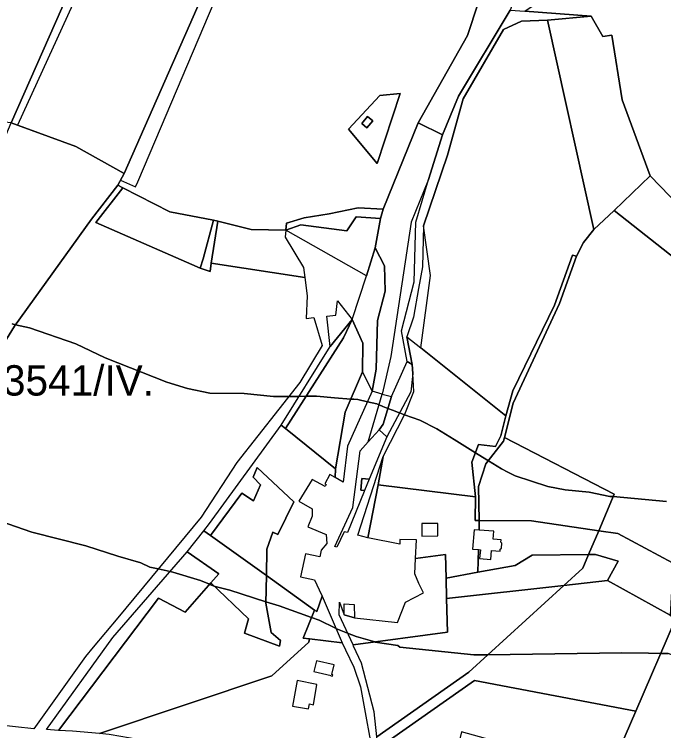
# Model space of a CAD drawing. Extents: x -477304 to -465429, y -1159113 to -1149210.
# Drawn here: x -471355.6 to -471034.6, y -1153582 to -1153227.7 of the extents above; entities that cross this region are included whole.
import ezdxf

# ---------------------------------------------------------------- set-up
doc = ezdxf.new("R2010")
doc.units = 0
for name, color, linetype in [('BPEJ_s', 7, 'Continuous'), ('PUPFL_s', 7, 'Continuous'), ('trav_porost_s', 7, 'Continuous'), ('zahrada_s', 7, 'Continuous')]:
    doc.layers.add(name, color=color, linetype=linetype)

msp = doc.modelspace()

# ---------------------------------------------------------------- linework, layer by layer
at = {"layer": 'BPEJ_s'}
for points in [[(-471287.83, -1153137.48), (-471354.11, -1153282.53), (-471325.24, -1153293.04), (-471301.38, -1153306.43), (-471303.09, -1153309.67), (-471295.75, -1153313.01), (-471294.64, -1153310.5), (-471291.24, -1153302.85), (-471243.4, -1153189.78)], [(-471287.83, -1153137.48), (-471354.11, -1153282.53), (-471325.24, -1153293.04), (-471301.38, -1153306.43), (-471303.09, -1153309.67), (-471295.75, -1153313.01), (-471294.64, -1153310.5), (-471291.24, -1153302.85), (-471243.4, -1153189.78)], [(-471356.7, -1153380.85), (-471354.98, -1153381.24), (-471348.2, -1153382.77), (-471325.25, -1153390.63), (-471310.79, -1153397.65), (-471280.18, -1153409.55), (-471269.98, -1153412.74), (-471258.93, -1153415.08), (-471241.92, -1153415.29), (-471227.47, -1153416.78), (-471219.84, -1153416.7), (-471214.81, -1153416.65), (-471211.4, -1153416.62), (-471208.73, -1153416.59), (-471206.22, -1153416.56), (-471197.32, -1153417.3), (-471189.26, -1153417.98), (-471187.71, -1153418.11), (-471185.81, -1153418.26), (-471181.07, -1153419.34), (-471176.46, -1153420.39), (-471175.28, -1153420.86), (-471173.38, -1153421.61), (-471170.89, -1153422.59), (-471168.21, -1153423.66), (-471165.38, -1153424.78), (-471165.23, -1153424.83), (-471165.14, -1153424.86), (-471162.69, -1153425.75), (-471155.2, -1153428.47), (-471146.7, -1153432.72), (-471138.24, -1153437.93), (-471127.67, -1153444.5), (-471126.23, -1153445.39), (-471121.27, -1153448.47), (-471114.82, -1153452.48), (-471111.6, -1153454.1), (-471108.02, -1153455.89), (-471091.86, -1153461.2), (-471083.36, -1153462.9), (-471071.46, -1153463.96), (-471061.26, -1153466.09), (-471060.55, -1153466.15), (-471059.55, -1153466.24), (-471033.2, -1153468.64)], [(-471033.2, -1153468.64), (-471059.55, -1153466.24), (-471060.55, -1153466.15), (-471061.26, -1153466.09), (-471071.46, -1153463.96), (-471083.36, -1153462.9), (-471091.86, -1153461.2), (-471108.02, -1153455.89), (-471111.6, -1153454.1), (-471114.82, -1153452.48), (-471121.27, -1153448.47), (-471126.23, -1153445.39), (-471127.67, -1153444.5), (-471138.24, -1153437.93), (-471146.7, -1153432.72), (-471155.2, -1153428.47), (-471162.69, -1153425.75), (-471165.14, -1153424.86), (-471165.23, -1153424.83), (-471165.38, -1153424.78), (-471168.21, -1153423.66), (-471170.89, -1153422.59), (-471173.38, -1153421.61), (-471175.28, -1153420.86), (-471176.46, -1153420.39), (-471181.07, -1153419.34), (-471185.81, -1153418.26), (-471187.71, -1153418.11), (-471189.26, -1153417.98), (-471197.32, -1153417.3), (-471206.22, -1153416.56), (-471208.73, -1153416.59), (-471211.4, -1153416.62), (-471214.81, -1153416.65), (-471219.84, -1153416.7), (-471227.47, -1153416.78), (-471241.92, -1153415.29), (-471258.93, -1153415.08), (-471269.98, -1153412.74), (-471280.18, -1153409.55), (-471310.79, -1153397.65), (-471325.25, -1153390.63), (-471348.2, -1153382.77), (-471354.98, -1153381.24), (-471356.7, -1153380.85)], [(-471166, -1153539.88), (-471166.05, -1153539.84), (-471177.31, -1153538.14), (-471177.44, -1153538.1), (-471186.66, -1153535.38), (-471190.88, -1153533.71), (-471196.66, -1153531.42), (-471196.86, -1153531.34), (-471204.94, -1153527.3), (-471208.67, -1153525.98), (-471224.71, -1153520.29), (-471231.22, -1153518.19), (-471249.15, -1153512.42), (-471256.38, -1153510.72), (-471256.47, -1153510.68), (-471258.17, -1153509.99), (-471259.14, -1153509.59), (-471263.6, -1153507.75), (-471277.21, -1153503.5), (-471278.59, -1153503.22), (-471284.52, -1153502.01), (-471288.68, -1153501.16), (-471293.15, -1153499.03), (-471304.48, -1153495.62), (-471320.36, -1153490.53), (-471346.92, -1153483.73), (-471362.65, -1153478.42)], [(-471362.65, -1153478.42), (-471346.92, -1153483.73), (-471320.36, -1153490.53), (-471304.48, -1153495.62), (-471293.15, -1153499.03), (-471288.68, -1153501.16), (-471284.52, -1153502.01), (-471278.59, -1153503.22), (-471277.21, -1153503.5), (-471263.6, -1153507.75), (-471259.14, -1153509.59), (-471258.17, -1153509.99), (-471256.47, -1153510.68), (-471256.38, -1153510.72), (-471249.15, -1153512.42), (-471231.22, -1153518.19), (-471224.71, -1153520.29), (-471208.67, -1153525.98), (-471204.94, -1153527.3), (-471196.86, -1153531.34), (-471196.66, -1153531.42), (-471190.88, -1153533.71), (-471186.66, -1153535.38), (-471177.44, -1153538.1), (-471177.31, -1153538.14), (-471166.05, -1153539.84), (-471166, -1153539.88), (-471164.98, -1153540.69), (-471128.42, -1153544.52), (-471121.51, -1153544.42), (-471055.31, -1153543.46), (-471042.08, -1153543.7), (-471036.13, -1153543.81), (-471032.35, -1153543.88)], [(-470892.98, -1153582.02), (-470903.32, -1153578.02), (-470904.07, -1153577.72), (-470908.6, -1153575.94), (-470916.37, -1153572.89), (-470923.1, -1153570.24), (-470934.99, -1153566.58), (-470945.2, -1153563.44), (-470954.56, -1153559.61), (-470961.83, -1153557.84), (-470970.28, -1153555.78), (-470981.56, -1153552.2), (-470988.35, -1153550.05), (-471008.55, -1153546.43), (-471025.55, -1153544.31), (-471029.8, -1153544.73), (-471032.35, -1153543.88), (-471036.13, -1153543.81), (-471042.08, -1153543.7), (-471055.31, -1153543.46), (-471121.51, -1153544.42), (-471128.42, -1153544.52), (-471164.98, -1153540.69), (-471166, -1153539.88)]]:
    msp.add_lwpolyline(points, dxfattribs=at)
at = {"layer": 'PUPFL_s'}
for points in [[(-471409.89, -1153267.73), (-471426.91, -1153262.6), (-471423.5, -1153257.84), (-471402.08, -1153216.79), (-471372.01, -1153159.16), (-471315.52, -1153041.03), (-471294.63, -1153003.13), (-471264.54, -1152966.34), (-471214.89, -1152925.22), (-471198.11, -1152926.89), (-471204.44, -1152941.64), (-471221.92, -1152935.3), (-471254.14, -1152964.53), (-471262.23, -1152973.49), (-471251.68, -1152988.09), (-471245.66, -1152992.76), (-471238.5, -1152992.21), (-471222.85, -1152979.43), (-471255.18, -1153050.37), (-471357.15, -1153281.42), (-471373.03, -1153279.7)], [(-471194.45, -1152947.23), (-471200.24, -1152943.24), (-471204.44, -1152941.64), (-471198.11, -1152926.89), (-471171.11, -1152930.79), (-471137.87, -1152929.59), (-471199.82, -1153071.95), (-471240.98, -1153169.33), (-471301.38, -1153306.43), (-471325.24, -1153293.04), (-471357.15, -1153281.42), (-471255.18, -1153050.37), (-471222.85, -1152979.43), (-471191.97, -1152958.2), (-471189.7, -1152956.54)], [(-471137.87, -1152929.59), (-471080.06, -1152933.56), (-471037.74, -1152936.62), (-471075.42, -1153015.76), (-471082.14, -1153052.85), (-471109.1, -1153139), (-471121.03, -1153206.14), (-471131.56, -1153238.13), (-471156.05, -1153281.4), (-471173.28, -1153324.02), (-471185.69, -1153323.37), (-471200.02, -1153326.37), (-471212.28, -1153328.33), (-471221.03, -1153330.98), (-471221.42, -1153334.41), (-471238.56, -1153334.06), (-471255.03, -1153330.06), (-471257.09, -1153329.56), (-471278.8, -1153325.32), (-471302.04, -1153313.54), (-471304.47, -1153312.29), (-471301.38, -1153306.43), (-471240.98, -1153169.33), (-471199.82, -1153071.95)], [(-471136.08, -1153268.16), (-471143.88, -1153287.33), (-471156.05, -1153281.4), (-471131.56, -1153238.13), (-471121.03, -1153206.14), (-471109.1, -1153139), (-471082.14, -1153052.85), (-471078.45, -1153106.74), (-471080.74, -1153146.34), (-471110.41, -1153225.62)], [(-470967.2, -1153375.36), (-470983.73, -1153360.94), (-471016.97, -1153332.68), (-471041.2, -1153307.64), (-471055.06, -1153270.06), (-471060.26, -1153238), (-471064.65, -1153238.69), (-471070.5, -1153228.65), (-471103.27, -1153226.17), (-471024.12, -1153172.79), (-470943, -1153118.09), (-470869.02, -1153068.2), (-470872.99, -1153108.01), (-470902, -1153102.67), (-470916.66, -1153189.8), (-470883.11, -1153197.11), (-470885.06, -1153222.76), (-470909.7, -1153273.77), (-470937.4, -1153325.13), (-470961.31, -1153376.59), (-470962.57, -1153379.31)], [(-471158.95, -1153400.81), (-471161.48, -1153399.39), (-471164.24, -1153384.24), (-471157.94, -1153360.03), (-471157.18, -1153330.48), (-471150.93, -1153309.48), (-471143.88, -1153287.33), (-471136.08, -1153268.16), (-471110.41, -1153225.62), (-471103.27, -1153226.17), (-471070.5, -1153228.65), (-471091.97, -1153230.67), (-471104.88, -1153231.15), (-471113.75, -1153235.21), (-471133.75, -1153269.59), (-471141.53, -1153297.3), (-471153.26, -1153332.25), (-471153.87, -1153352.54), (-471155.75, -1153363.3), (-471158.23, -1153377.45), (-471161.5, -1153387.25)], [(-471059.1, -1153324.69), (-471069.07, -1153334.08), (-471091.97, -1153230.67), (-471070.5, -1153228.65), (-471064.65, -1153238.69), (-471060.26, -1153238), (-471055.06, -1153270.06), (-471041.2, -1153307.64)], [(-471164.94, -1153266.94), (-471174.92, -1153267.93), (-471190.46, -1153284.55), (-471176.25, -1153301.5)], [(-471190.46, -1153284.55), (-471174.92, -1153267.93), (-471164.94, -1153266.94), (-471176.25, -1153301.5)], [(-471181, -1153278.25), (-471178.46, -1153280.35), (-471181.31, -1153283.79), (-471183.85, -1153281.69)], [(-471181, -1153278.25), (-471183.85, -1153281.69), (-471181.31, -1153283.79), (-471178.46, -1153280.35)], [(-471172.6, -1153352.07), (-471177.29, -1153343.27), (-471174.64, -1153328.76), (-471173.28, -1153324.02), (-471156.05, -1153281.4), (-471143.88, -1153287.33), (-471150.93, -1153309.48), (-471159.45, -1153330.49), (-471169.43, -1153396.86), (-471173.71, -1153415.61), (-471178.71, -1153414.03), (-471176.69, -1153403.14), (-471176.14, -1153379.16), (-471172.33, -1153364.55)], [(-471025.43, -1153351.3), (-471059.1, -1153324.69), (-471041.2, -1153307.64), (-471016.97, -1153332.68), (-470983.73, -1153360.94), (-470967.2, -1153375.36), (-470991.39, -1153365.55)], [(-471315.32, -1153330.72), (-471302.04, -1153313.54), (-471278.8, -1153325.32), (-471257.09, -1153329.56), (-471262.26, -1153348.61), (-471263.69, -1153353.3), (-471267.92, -1153351.49)], [(-471200.02, -1153326.37), (-471185.69, -1153323.37), (-471173.28, -1153324.02), (-471174.64, -1153328.76), (-471186.63, -1153327.82), (-471191.31, -1153334.77), (-471213.95, -1153331.88), (-471221.42, -1153334.41), (-471221.03, -1153330.98), (-471212.28, -1153328.33)], [(-471257.09, -1153329.56), (-471255.03, -1153330.06), (-471258.24, -1153350.78), (-471258.88, -1153354.95), (-471263.69, -1153353.3), (-471262.26, -1153348.61)], [(-471221.68, -1153337.98), (-471212.59, -1153352.9), (-471211.97, -1153357.93), (-471258.24, -1153350.78), (-471255.03, -1153330.06), (-471238.56, -1153334.06), (-471221.42, -1153334.41)], [(-471191.31, -1153334.77), (-471186.63, -1153327.82), (-471174.64, -1153328.76), (-471177.29, -1153343.27), (-471181.56, -1153356.99), (-471221.42, -1153334.41), (-471213.95, -1153331.88)]]:
    msp.add_lwpolyline(points, close=True, dxfattribs=at)
at = {"layer": 'trav_porost_s'}
for points in [[(-471133.75, -1153269.59), (-471113.75, -1153235.21), (-471104.88, -1153231.15), (-471091.97, -1153230.67), (-471069.07, -1153334.08), (-471074.24, -1153340.61), (-471077.77, -1153347.33), (-471079.74, -1153346.86), (-471088.63, -1153371.47), (-471109.25, -1153413.93), (-471112.7, -1153426.28), (-471154.66, -1153392.72), (-471149.87, -1153356.83), (-471153.26, -1153332.25), (-471141.53, -1153297.3)], [(-471433.53, -1153504.44), (-471456.34, -1153493.54), (-471458.64, -1153492.44), (-471439.9, -1153451.73), (-471416.31, -1153405.66), (-471394.28, -1153366.92), (-471376.39, -1153335.46), (-471370.98, -1153317.75), (-471364.25, -1153308.54), (-471367.86, -1153306.78), (-471359.78, -1153287.64), (-471357.15, -1153281.42), (-471325.24, -1153293.04), (-471301.38, -1153306.43), (-471304.47, -1153312.29), (-471317.48, -1153329.04), (-471355.52, -1153382), (-471379.7, -1153420.99), (-471432.64, -1153504.88)], [(-471074.24, -1153340.61), (-471069.07, -1153334.08), (-471059.1, -1153324.69), (-471025.43, -1153351.3), (-470991.39, -1153365.55), (-470967.42, -1153390.4), (-470976.03, -1153406.6), (-470981.85, -1153421.45), (-470991.27, -1153444.72), (-471000.01, -1153466.31), (-471019.7, -1153504.7), (-471023.47, -1153502.67), (-471057.3, -1153484.48), (-471066.72, -1153483.13), (-471059.04, -1153465.04), (-471113.33, -1153437), (-471109.01, -1153420.04), (-471086.05, -1153370.74), (-471077.77, -1153347.33)], [(-471183.5, -1153404.55), (-471183.3, -1153390.32), (-471188.59, -1153378.62), (-471181.56, -1153356.99), (-471177.29, -1153343.27), (-471172.6, -1153352.07), (-471172.33, -1153364.55), (-471176.14, -1153379.16), (-471176.69, -1153403.14), (-471178.71, -1153414.03)], [(-471079.74, -1153346.86), (-471077.77, -1153347.33), (-471086.05, -1153370.74), (-471109.01, -1153420.04), (-471113.33, -1153437), (-471113.8, -1153438.85), (-471122.48, -1153450.03), (-471126.07, -1153461.17), (-471125.86, -1153478.1), (-471127.77, -1153478.1), (-471127.57, -1153466.34), (-471129.42, -1153449.21), (-471126.13, -1153440.38), (-471117.72, -1153441.51), (-471115.1, -1153436.11), (-471112.7, -1153426.28), (-471109.25, -1153413.93), (-471088.63, -1153371.47)], [(-471196.76, -1153376.44), (-471195.8, -1153369.46), (-471188.59, -1153378.62), (-471199.47, -1153391.91), (-471201.13, -1153376.92)], [(-471221.58, -1153432.54), (-471223.64, -1153430.89), (-471199.47, -1153391.91), (-471188.59, -1153378.62), (-471192.89, -1153387.64)], [(-471183.3, -1153390.32), (-471183.5, -1153404.55), (-471192.04, -1153424.46), (-471196.84, -1153452.45), (-471221.58, -1153432.54), (-471192.89, -1153387.64), (-471188.59, -1153378.62)], [(-471175.72, -1153460.43), (-471173.24, -1153446.34), (-471162.56, -1153425.49), (-471158.17, -1153414.21), (-471158.56, -1153405.29), (-471158.95, -1153400.81), (-471161.5, -1153387.25), (-471154.66, -1153392.72), (-471112.7, -1153426.28), (-471115.1, -1153436.11), (-471117.72, -1153441.51), (-471126.13, -1153440.38), (-471129.42, -1153449.21), (-471127.57, -1153466.34)], [(-471158.95, -1153400.81), (-471158.56, -1153405.29), (-471159.57, -1153414.43), (-471171.44, -1153436.65), (-471175.29, -1153433.24), (-471173.21, -1153430.47), (-471169.17, -1153416.75), (-471161.48, -1153399.39)], [(-471178.71, -1153414.03), (-471190.85, -1153441.33), (-471193.1, -1153459.06), (-471197.09, -1153456.8), (-471196.84, -1153452.45), (-471192.04, -1153424.46), (-471183.5, -1153404.55)], [(-471173.21, -1153430.47), (-471175.29, -1153433.24), (-471180.7, -1153439.05), (-471173.71, -1153415.61), (-471169.17, -1153416.75)], [(-471190.96, -1153484.02), (-471192.48, -1153483.64), (-471196.13, -1153491.29), (-471197.19, -1153490.88), (-471188.35, -1153471.52), (-471184.67, -1153443.61), (-471180.7, -1153439.05), (-471175.29, -1153433.24), (-471171.44, -1153436.65), (-471180.2, -1153457.63), (-471183.82, -1153457.28), (-471184.37, -1153462.95), (-471182.49, -1153463.13), (-471182.74, -1153463.74)], [(-471113.8, -1153438.85), (-471113.33, -1153437), (-471059.04, -1153465.04), (-471066.72, -1153483.13), (-471100, -1153478.16), (-471125.86, -1153478.1), (-471126.07, -1153461.17), (-471122.48, -1153450.03)], [(-471180.84, -1153486.55), (-471185.8, -1153485.31), (-471173.24, -1153446.34), (-471175.72, -1153460.43)], [(-471182.49, -1153463.13), (-471184.37, -1153462.95), (-471183.82, -1153457.28), (-471180.2, -1153457.63)], [(-471126.53, -1153503.66), (-471126.13, -1153492.41), (-471125.24, -1153492.48), (-471125.62, -1153496.89), (-471120.01, -1153497.3), (-471119.66, -1153492.93), (-471115.45, -1153493.27), (-471115.36, -1153492.16), (-471114.75, -1153491.71), (-471114.55, -1153489.21), (-471115.1, -1153488.68), (-471114.99, -1153487.63), (-471118.9, -1153487.33), (-471118.58, -1153483.33), (-471125.8, -1153482.78), (-471125.86, -1153478.1), (-471100, -1153478.16), (-471066.72, -1153483.13), (-471071.72, -1153494.91), (-471099.65, -1153495.22), (-471108, -1153500.28)], [(-471239.88, -1153526.59), (-471258.45, -1153508.79), (-471254.59, -1153504.33), (-471270.21, -1153493.58), (-471261.88, -1153483.13), (-471258.68, -1153485.42), (-471230.98, -1153505.26), (-471231.23, -1153518.99), (-471228.66, -1153533.34), (-471224.06, -1153537.45), (-471224.55, -1153540.15), (-471241.9, -1153533.71)], [(-471031.46, -1153524.86), (-471062.29, -1153507.71), (-471057.14, -1153498.08), (-471068.37, -1153494.87), (-471071.72, -1153494.91), (-471066.72, -1153483.13), (-471057.3, -1153484.48), (-471023.47, -1153502.67), (-471030.71, -1153512.96)], [(-471339.68, -1153581.4), (-471306.99, -1153535.86), (-471270.21, -1153493.58), (-471254.59, -1153504.33), (-471258.45, -1153508.79), (-471271.12, -1153523.44), (-471284.42, -1153516.49), (-471333.85, -1153581.8)], [(-471162.25, -1153518.47), (-471153.28, -1153513.83), (-471155.67, -1153509.21), (-471157.63, -1153504.4), (-471157.24, -1153496.84), (-471142.45, -1153494.85), (-471142.16, -1153506.52), (-471141.91, -1153516.67), (-471141.51, -1153533.33), (-471188.18, -1153539.53), (-471195.1, -1153524.61), (-471194.82, -1153518.49), (-471192.54, -1153524.61), (-471187.53, -1153526.15), (-471166.12, -1153528.46)], [(-471126.53, -1153503.66), (-471108, -1153500.28), (-471099.65, -1153495.22), (-471071.72, -1153494.91), (-471074.55, -1153501.58), (-471083.94, -1153510.15), (-471141.91, -1153516.67), (-471142.16, -1153506.52)], [(-471062.29, -1153507.71), (-471083.94, -1153510.15), (-471074.55, -1153501.58), (-471071.72, -1153494.91), (-471068.37, -1153494.87), (-471057.14, -1153498.08)], [(-471333.85, -1153581.8), (-471284.42, -1153516.49), (-471271.12, -1153523.44), (-471258.45, -1153508.79), (-471239.88, -1153526.59), (-471241.9, -1153533.71), (-471224.55, -1153540.15), (-471224.06, -1153537.45), (-471228.66, -1153533.34), (-471231.23, -1153518.99), (-471230.98, -1153505.26), (-471207.16, -1153522.32), (-471212.88, -1153536.2), (-471209.72, -1153536.58), (-471210.02, -1153538.18), (-471228.36, -1153554.87), (-471313.46, -1153583.41), (-471326.79, -1153582.27)], [(-471177.79, -1153572.61), (-471183.99, -1153548.58), (-471187.91, -1153540.12), (-471188.18, -1153539.53), (-471141.51, -1153533.33), (-471141.91, -1153516.67), (-471083.94, -1153510.15), (-471130.99, -1153553.06), (-471176.35, -1153584.93)], [(-471176.35, -1153584.93), (-471130.99, -1153553.06), (-471083.94, -1153510.15), (-471062.29, -1153507.71), (-471031.46, -1153524.86), (-471028.78, -1153526.78), (-471048.43, -1153572.29), (-471128.14, -1153557.17), (-471175.69, -1153590.63)], [(-471209.72, -1153536.58), (-471212.88, -1153536.2), (-471207.16, -1153522.32), (-471206.03, -1153523.05), (-471203.51, -1153515.47), (-471193.62, -1153538.51)], [(-471182.53, -1153622.79), (-471185.83, -1153605.14), (-471189.51, -1153599.25), (-471203.28, -1153598.64), (-471206.34, -1153592.51), (-471238.45, -1153587.66), (-471240.07, -1153593.64), (-471281.03, -1153591.65), (-471292.74, -1153588.26), (-471294.41, -1153587.4), (-471295.44, -1153586.16), (-471302.94, -1153584.77), (-471308.68, -1153583.82), (-471313.46, -1153583.41), (-471228.36, -1153554.87), (-471210.02, -1153538.18), (-471209.72, -1153536.58), (-471193.62, -1153538.51), (-471191.89, -1153542.05), (-471187.8, -1153550.48), (-471184.55, -1153560.24), (-471177.37, -1153599.25), (-471177.96, -1153617.05), (-471178.08, -1153625.46)], [(-471198.62, -1153554.25), (-471197.5, -1153549.33), (-471206.32, -1153547.39), (-471207.52, -1153552.75), (-471199.02, -1153554.62), (-471199.1, -1153554.91), (-471198.39, -1153555.07), (-471198.23, -1153554.34)], [(-471218.13, -1153569.78), (-471210.24, -1153571.23), (-471209.78, -1153568.75), (-471207.75, -1153569.2), (-471206.06, -1153559.1), (-471215.81, -1153557.2)], [(-471174.77, -1153598.49), (-471175.69, -1153590.63), (-471128.14, -1153557.17), (-471048.43, -1153572.29), (-471061.57, -1153602.74), (-471134.51, -1153582.52), (-471138.19, -1153597.16), (-471166.2, -1153595.66)]]:
    msp.add_lwpolyline(points, close=True, dxfattribs=at)
for points in [[(-471379.7, -1153420.99), (-471355.52, -1153382), (-471317.48, -1153329.04), (-471304.47, -1153312.29), (-471302.04, -1153313.54), (-471315.32, -1153330.72), (-471267.92, -1153351.49), (-471263.69, -1153353.3), (-471258.88, -1153354.95), (-471258.24, -1153350.78), (-471211.97, -1153357.93), (-471210.85, -1153366.91), (-471211.38, -1153378.06), (-471207.63, -1153377.64), (-471203.49, -1153391.44), (-471214.42, -1153409.84), (-471245.64, -1153449.35), (-471263.3, -1153476.38), (-471304.47, -1153526.09), (-471316.58, -1153540.62), (-471320.48, -1153545.29), (-471346.01, -1153580.98), (-471364.34, -1153579.11)], [(-471061.57, -1153602.74), (-471048.43, -1153572.29), (-471028.78, -1153526.78), (-471019.12, -1153531.38), (-470987.27, -1153539.98), (-470982.06, -1153535.37), (-470976.43, -1153538.01), (-470981.5, -1153548.62), (-470935.04, -1153570.4), (-470916.69, -1153576.1), (-470922.83, -1153596.82)]]:
    msp.add_lwpolyline(points, dxfattribs=at)
at = {"layer": 'zahrada_s'}
for points in [[(-471197.09, -1153456.8), (-471199.69, -1153455.33), (-471202.19, -1153459.85), (-471201.39, -1153460.3), (-471201.93, -1153461.2), (-471208.46, -1153457.75), (-471214.94, -1153468.51), (-471208.44, -1153472.19), (-471208.34, -1153475.82), (-471210.46, -1153481.18), (-471201.46, -1153484.88), (-471201.19, -1153489.33), (-471203.98, -1153492.77), (-471204.67, -1153495.99), (-471211.64, -1153494.54), (-471214.09, -1153505.94), (-471207.3, -1153507.37), (-471204.86, -1153512.33), (-471203.51, -1153515.47), (-471206.03, -1153523.05), (-471207.16, -1153522.32), (-471230.98, -1153505.26), (-471230.74, -1153492.24), (-471227.79, -1153483.79), (-471225.28, -1153484.9), (-471217.4, -1153468.85), (-471235.58, -1153451.8), (-471237.63, -1153456.65), (-471233.86, -1153460.39), (-471237.42, -1153468.3), (-471243.21, -1153464.47), (-471258.68, -1153485.42), (-471261.88, -1153483.13), (-471259.06, -1153479.59), (-471223.64, -1153430.89), (-471221.58, -1153432.54), (-471196.84, -1153452.45)], [(-471230.98, -1153505.26), (-471258.68, -1153485.42), (-471243.21, -1153464.47), (-471237.42, -1153468.3), (-471233.86, -1153460.39), (-471237.63, -1153456.65), (-471235.58, -1153451.8), (-471217.4, -1153468.85), (-471225.28, -1153484.9), (-471227.79, -1153483.79), (-471230.74, -1153492.24)], [(-471126.53, -1153503.66), (-471142.16, -1153506.52), (-471142.45, -1153494.85), (-471157.24, -1153496.84), (-471156.76, -1153487.53), (-471165.07, -1153487.35), (-471165.11, -1153489.74), (-471180.84, -1153486.55), (-471175.72, -1153460.43), (-471127.57, -1153466.34), (-471127.77, -1153478.1), (-471125.86, -1153478.1), (-471125.8, -1153482.78), (-471128.22, -1153482.6), (-471129.05, -1153492.18), (-471126.13, -1153492.41)], [(-471154.19, -1153485.76), (-471146.18, -1153485.67), (-471146.24, -1153479.48), (-471154.23, -1153479.58)], [(-471187.53, -1153526.15), (-471192.54, -1153524.61), (-471192.53, -1153519.31), (-471187.64, -1153519.52)]]:
    msp.add_lwpolyline(points, close=True, dxfattribs=at)

# ---------------------------------------------------------------- texts
at = {"layer": 'BPEJ_s'}
msp.add_text('83541/IV.', height=15, dxfattribs=at).set_placement((-471372.43, -1153416.25))

doc.saveas('drawing.dxf')
